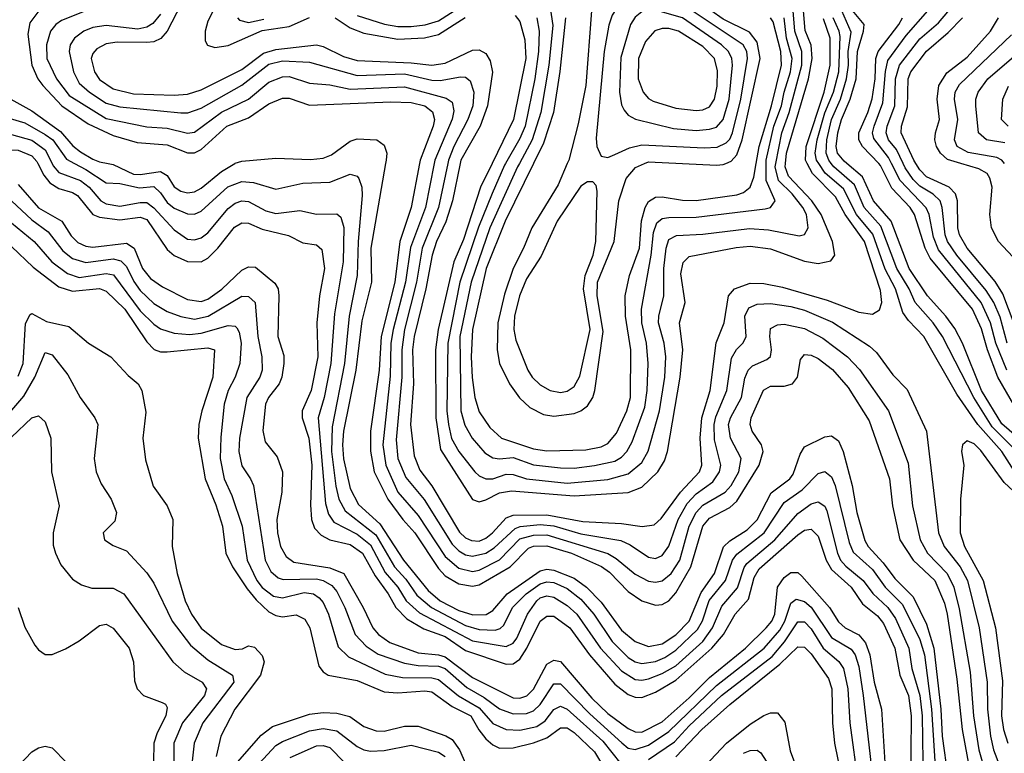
# Model space of a CAD drawing. Header units: inches. Extents: x 990535 to 1117859, y 769386 to 892122.
# Tile 485 of 656: x 1062475 to 1065379, y 818260 to 820424. Entities that reach past the tile are written whole.
import ezdxf

# ---------------------------------------------------------------- set-up
doc = ezdxf.new("R2010")
doc.units = ezdxf.units.IN
doc.header["$MEASUREMENT"] = 0
doc.layers.add('B0861', color=7, linetype='Continuous')
doc.layers.add('B0862', color=7, linetype='Continuous')

msp = doc.modelspace()

# ---------------------------------------------------------------- linework, layer by layer
at = {"layer": 'B0861', "color": 5}
for points, elevation in [([(1062528.4, 820000), (1062545.4, 819965.4), (1062563.2, 819943.2), (1062590, 819925.8), (1062630, 819914.5), (1062645.1, 819905.1), (1062690, 819849.2), (1062710, 819841.4), (1062770, 819834.2), (1062830, 819842), (1062850, 819835.2), (1062910, 819745.9), (1062930, 819728.4), (1062970, 819710.4), (1063009.7, 819710.3), (1063030, 819720.6), (1063059.6, 819750), (1063108, 819812), (1063130, 819824.8), (1063150, 819824.1), (1063190, 819806.3), (1063267.5, 819787.5), (1063310, 819765.8), (1063350, 819759.8), (1063366, 819746), (1063374.3, 819690), (1063359.4, 819610), (1063350.8, 819530), (1063353.8, 819430), (1063334.7, 819330), (1063308.1, 819270), (1063308.4, 819250), (1063327.4, 819190), (1063336.1, 819110), (1063332.5, 818992.5), (1063335.7, 818950), (1063344.5, 818924.5), (1063363.6, 818903.6), (1063389.9, 818889.9), (1063450, 818875.5), (1063486.3, 818850), (1063523.3, 818783.3), (1063561.7, 818730), (1063583.9, 818690), (1063616.9, 818656.9), (1063666.8, 818626.8), (1063730, 818604.2), (1063790, 818563), (1063910, 818523.2), (1063930, 818524.3), (1063950, 818538.1), (1063971.2, 818570), (1064010, 818649.6), (1064030, 818664.8), (1064050, 818664.7), (1064097.6, 818630), (1064155.6, 818550), (1064230, 818463.5), (1064270, 818432.9), (1064290, 818425.7), (1064310, 818425), (1064350, 818439.8), (1064410, 818475.4), (1064516.3, 818570), (1064551.1, 818610), (1064585.7, 818670), (1064625, 818715), (1064641.8, 818778.2), (1064656.1, 818803.9), (1064770, 818904.6), (1064790, 818918), (1064810, 818921.1), (1064830, 818900.8), (1064853.8, 818830), (1064870, 818801.8), (1064927.3, 818750), (1064961.3, 818701.3), (1065005.5, 818665.5), (1065023.2, 818643.2), (1065056.4, 818570), (1065071.5, 818490), (1065096.7, 818430), (1065104.1, 818370), (1065102.6, 818150)], 3020), ([(1062570, 820000), (1062573.3, 819993.3), (1062590, 819973.3), (1062653.9, 819950), (1062679.5, 819930), (1062714.2, 819890), (1062730, 819881.4), (1062770, 819874.3), (1062830, 819885.1), (1062850, 819884.5), (1062870, 819869.2), (1062930, 819804.5), (1062970, 819777.1), (1062990, 819774.6), (1063010, 819780.3), (1063030, 819795.5), (1063090, 819867.3), (1063110, 819882.8), (1063130, 819890.1), (1063150, 819887.9), (1063200.5, 819860.5), (1063230, 819852.7), (1063301.3, 819861.3), (1063350, 819850.1), (1063410, 819851.9), (1063421.7, 819841.7), (1063430.8, 819810.8), (1063429.2, 819710), (1063403.8, 819556.2), (1063392.5, 819410), (1063372.5, 819310), (1063355.1, 819250), (1063376.6, 818996.6), (1063385.2, 818965.2), (1063401.5, 818941.5), (1063470, 818906.4), (1063510, 818875), (1063552.9, 818792.9), (1063590.1, 818750.1), (1063614.9, 818710), (1063654.4, 818674.4), (1063810, 818591.6), (1063910, 818575.1), (1063930, 818584.8), (1063940.8, 818599.2), (1063972.5, 818670), (1064000.2, 818710), (1064010, 818718.6), (1064030, 818724.3), (1064050, 818720.8), (1064090, 818696.2), (1064118.2, 818670), (1064188.3, 818570), (1064250, 818503.2), (1064290, 818477.8), (1064310, 818475.5), (1064330, 818479.5), (1064370, 818495.6), (1064410, 818518.4), (1064489.5, 818590), (1064518.7, 818630), (1064545.7, 818694.3), (1064592.4, 818747.6), (1064611.6, 818808.4), (1064620.2, 818819.8), (1064702.1, 818890), (1064770, 818967.8), (1064810, 818995.7), (1064830, 819001.8), (1064849.5, 818989.5), (1064855.7, 818975.7), (1064887, 818850), (1064896.5, 818830), (1064911.8, 818811.8), (1064963.4, 818770), (1064991.1, 818731.1), (1065035.4, 818690), (1065057.9, 818657.9), (1065097.5, 818570), (1065106.9, 818510), (1065130.5, 818430), (1065136.9, 818370), (1065140, 818170)], 3040), ([(1062636.4, 820000), (1062670, 819982.2), (1062730, 819943), (1062770, 819941.2), (1062828, 819928), (1062870, 819931.9), (1062890, 819913.1), (1062910, 819884.8), (1062930, 819868.3), (1062970, 819851), (1062990, 819850.7), (1063010, 819859), (1063089.1, 819930.9), (1063130, 819946.9), (1063164.1, 819944.1), (1063230, 819923.9), (1063310, 819941.7), (1063390, 819944.7), (1063450, 819968.3), (1063470, 819962.7), (1063475.5, 819955.5), (1063484.4, 819930), (1063485.2, 819905.2), (1063473.3, 819770), (1063470.5, 819669.5), (1063446.3, 819550), (1063432.5, 819410), (1063396.8, 819223.2), (1063394.2, 819150), (1063407.7, 819047.7), (1063416.6, 819010), (1063435.1, 818975.1), (1063524.9, 818904.9), (1063580.3, 818810), (1063613.6, 818773.6), (1063646.6, 818726.6), (1063689.8, 818689.8), (1063790, 818636.8), (1063830, 818625.1), (1063876.9, 818623.1), (1063892.3, 818627.7), (1063902.5, 818637.5), (1063928.4, 818690), (1063969.1, 818730), (1064010, 818759.5), (1064030, 818765.4), (1064050, 818763.9), (1064090, 818746.6), (1064130, 818714.6), (1064168.8, 818670), (1064222.6, 818590), (1064270, 818542.6), (1064290, 818530.1), (1064310, 818524.6), (1064350, 818530.3), (1064377.7, 818542.3), (1064410, 818563.8), (1064474.4, 818625.6), (1064488.8, 818651.2), (1064509, 818711), (1064556.9, 818770), (1064577.1, 818830), (1064590, 818847.8), (1064670.5, 818910), (1064730, 819000.3), (1064782.7, 819037.3), (1064830, 819085.2), (1064850, 819091.1), (1064870, 819075.6), (1064880.4, 819050), (1064922, 818882), (1064933.4, 818853.4), (1064990, 818801.7), (1065028.3, 818750), (1065078.6, 818698.6), (1065130, 818595.7), (1065143.6, 818550), (1065164.9, 818390), (1065177.1, 818190)], 3060), ([(1062735.7, 820000), (1062750, 819997.5), (1062810, 819968.1), (1062830, 819967.2), (1062890, 819976.8), (1062910, 819964.6), (1062930.8, 819930.8), (1062950, 819918.1), (1062970, 819913), (1062990, 819915.9), (1063010, 819927.1), (1063070, 819976.8), (1063109.1, 820000)], 3080), ([(1063554, 820000), (1063510.8, 819750), (1063512.5, 819650), (1063484, 819536), (1063466.6, 819390), (1063430.2, 819210), (1063427, 819170), (1063430, 819129.1), (1063450, 819040.8), (1063474.1, 818994.1), (1063537, 818937), (1063607.3, 818830), (1063679.8, 818739.8), (1063715.3, 818710), (1063770, 818680.8), (1063811.1, 818668.9), (1063850.9, 818669.1), (1063870, 818680.9), (1063912.6, 818730), (1064010, 818798.2), (1064030, 818803.1), (1064050, 818800.6), (1064110, 818776.8), (1064147.1, 818750), (1064190, 818705.5), (1064250, 818623.1), (1064290, 818589.8), (1064330, 818575.3), (1064370, 818583.2), (1064410, 818609.1), (1064449.7, 818650), (1064485.4, 818734.6), (1064524.2, 818790), (1064551, 818869), (1064570, 818886.4), (1064621, 818919), (1064650, 818948.4), (1064691.4, 819028.6), (1064746.4, 819070), (1064756.9, 819083.1), (1064777.4, 819142.6), (1064790, 819164.4), (1064850, 819193.6), (1064870, 819196.6), (1064890, 819181.9), (1064903.8, 819150), (1064930.6, 819050), (1064944.3, 818970), (1064967.7, 818887.7), (1064977.4, 818870), (1065022.3, 818822.3), (1065055.9, 818775.9), (1065110, 818721.3), (1065150, 818640.6), (1065171, 818570), (1065192.1, 818390), (1065196.1, 818310), (1065212.9, 818190)], 3080), ([(1063654.4, 820000), (1063629.6, 819870), (1063596.2, 819770), (1063581.5, 819650), (1063541, 819490), (1063535.1, 819390), (1063509.8, 819209.8), (1063509.2, 819150.8), (1063520.3, 819090), (1063560.5, 819010), (1063604.7, 818950), (1063640.8, 818910), (1063710, 818805.3), (1063730, 818783.5), (1063770, 818759.7), (1063810, 818752.8), (1063830, 818756.6), (1063921.2, 818810), (1063975.2, 818864.8), (1063990, 818870.9), (1064030, 818871.5), (1064102.1, 818850), (1064191.3, 818811.3), (1064214.2, 818794.2), (1064270, 818737.7), (1064310, 818709.4), (1064350, 818697.4), (1064370, 818699), (1064390, 818709.7), (1064410, 818733.3), (1064454.4, 818810), (1064490, 818930.4), (1064510, 818953.7), (1064570, 818984.9), (1064590, 819003.8), (1064656.3, 819110), (1064668.4, 819150), (1064663.4, 819170), (1064635.8, 819210), (1064629.2, 819230), (1064632.1, 819250), (1064668.7, 819331.3), (1064690, 819342.7), (1064730, 819342.9), (1064754, 819350), (1064768.9, 819370), (1064778.5, 819421.5), (1064790, 819436.6), (1064810, 819434.9), (1064830, 819424.2), (1064872.1, 819392.1), (1064918.8, 819338.8), (1064981, 819241), (1065040.7, 819070), (1065049.5, 818990), (1065071.5, 818890), (1065110.9, 818830), (1065174.1, 818770), (1065202.4, 818702.4), (1065210.9, 818670), (1065239, 818479), (1065254.9, 818330), (1065284.1, 818170)], 3120), ([(1063697.6, 820000), (1063671.8, 819870), (1063627.8, 819752.2), (1063613.2, 819650), (1063576, 819510), (1063570, 819470), (1063567.2, 819372.8), (1063545.7, 819170), (1063554.4, 819110), (1063589.8, 819030), (1063650, 818961.1), (1063730, 818840.1), (1063770, 818805.7), (1063810, 818796), (1063830, 818799.8), (1063890, 818830.8), (1063950, 818892.6), (1063990, 818903.7), (1064030, 818904.2), (1064209.2, 818849.2), (1064234.6, 818834.6), (1064290, 818788.1), (1064330, 818767.4), (1064350, 818764.7), (1064370, 818769.1), (1064396.5, 818790), (1064422.5, 818830), (1064449.4, 818930), (1064470, 818970.1), (1064490, 818991.6), (1064555.5, 819030), (1064573.5, 819050), (1064595.8, 819090), (1064602.6, 819130), (1064571.5, 819190), (1064566, 819230), (1064571.3, 819250), (1064604, 819310), (1064613.5, 819366.5), (1064623.3, 819390), (1064636.8, 819403.2), (1064678.3, 819421.7), (1064689.1, 819430.9), (1064692.8, 819450), (1064687.2, 819490), (1064690, 819512.9), (1064710, 819524), (1064730, 819525.7), (1064790, 819513.2), (1064844.4, 819484.4), (1064916.6, 819430), (1064952.1, 819392.1), (1065037.8, 819270), (1065095.5, 819115.5), (1065108, 818990), (1065131.3, 818890), (1065152.3, 818850), (1065210.6, 818790.6), (1065230.5, 818750), (1065246.5, 818686.5), (1065279, 818499), (1065288.8, 818370), (1065304.1, 818270), (1065332.2, 818170)], 3140), ([(1063737.5, 820000), (1063709.7, 819870), (1063661.9, 819750), (1063645.1, 819650), (1063609.4, 819510), (1063601.7, 819450), (1063602.2, 819370), (1063584.9, 819184.9), (1063590, 819130), (1063613.7, 819073.7), (1063668.3, 819008.3), (1063750, 818876.7), (1063770, 818857.5), (1063790, 818845.9), (1063810, 818841.8), (1063850, 818850.5), (1063874.4, 818865.6), (1063936.6, 818923.4), (1063951.2, 818928.8), (1064010, 818934.8), (1064050, 818930.9), (1064130, 818907.8), (1064247.6, 818887.6), (1064275.1, 818875.1), (1064330, 818838.6), (1064350, 818835), (1064370, 818843.7), (1064389.2, 818870.8), (1064417.5, 818950), (1064443.6, 818996.4), (1064470, 819025.3), (1064519.3, 819060.7), (1064539.4, 819090), (1064542.8, 819110), (1064524.7, 819184.7), (1064523.4, 819230), (1064527.9, 819252.1), (1064560.5, 819330), (1064574.8, 819425.2), (1064588.8, 819451.2), (1064609.3, 819470.7), (1064618.2, 819490), (1064613.6, 819550), (1064625.5, 819574.5), (1064650, 819585.4), (1064690, 819586.7), (1064750, 819578.4), (1064790, 819567.7), (1064872, 819532), (1064981.5, 819461.5), (1065001.9, 819441.9), (1065050, 819376.6), (1065092.8, 819332.8), (1065149.6, 819210), (1065185.3, 818910), (1065201.7, 818870), (1065249.2, 818810), (1065270.3, 818770), (1065305.5, 818630), (1065329.1, 818470), (1065329.6, 818390), (1065338.2, 818310), (1065347.1, 818270), (1065378.3, 818190)], 3160), ([(1063774, 820000), (1063751.3, 819890), (1063732.2, 819827.8), (1063704.4, 819770), (1063691.5, 819730), (1063672.6, 819630), (1063637.9, 819490), (1063633.8, 819450), (1063636.8, 819350), (1063627.3, 819230), (1063638, 819138), (1063655.2, 819095.2), (1063690, 819048.6), (1063772.4, 818912.4), (1063790, 818896), (1063807.6, 818887.6), (1063830, 818886.1), (1063850, 818894.3), (1063869, 818910), (1063910, 818954.3), (1063930, 818962.1), (1064030, 818963.4), (1064136.3, 818943.7), (1064250, 818937.7), (1064311, 818929), (1064345.9, 818934.1), (1064367.5, 818952.5), (1064423.7, 819030), (1064480.1, 819090), (1064486.9, 819110), (1064482.5, 819190), (1064487.3, 819250), (1064511.5, 819330), (1064529.5, 819470.5), (1064553.3, 819530), (1064565.4, 819610), (1064583.7, 819630), (1064630, 819647.1), (1064670, 819646.3), (1064725, 819635), (1064856.9, 819596.9), (1064950, 819561.2), (1064990, 819555.8), (1065011.6, 819568.4), (1065017.9, 819590), (1065014.5, 819625.5), (1064966.8, 819770), (1064909.7, 819849.7), (1064881.4, 819901.4), (1064813.8, 819970), (1064797.8, 820000)], 3180), ([(1063868.4, 820000), (1063834.4, 819930), (1063783.8, 819776.2), (1063755.1, 819710), (1063709.5, 819510), (1063701.3, 819450), (1063702.3, 819250), (1063715.9, 819155.9), (1063810, 819008.8), (1063830, 819001.9), (1063850, 819007.9), (1063890, 819027.9), (1063925.7, 819034.3), (1064110, 819019.6), (1064270, 819029.1), (1064310, 819045.3), (1064356.8, 819090), (1064377.2, 819122.8), (1064385.7, 819150), (1064423, 819370), (1064431.4, 819450), (1064421.2, 819530), (1064438.3, 819590), (1064425.1, 819674.9), (1064431.9, 819708.1), (1064450, 819725.7), (1064587.8, 819752.2), (1064630, 819756), (1064690, 819748.5), (1064790, 819712.1), (1064830, 819704.7), (1064867.4, 819712.6), (1064879.2, 819730), (1064872.9, 819770), (1064838.9, 819850), (1064811.5, 819890), (1064743, 819963), (1064733.2, 819990), (1064734.2, 820000)], 3220), ([(1063907.5, 820000), (1063904.7, 819995.3), (1063868.4, 819911.6), (1063828, 819812), (1063773.5, 819650), (1063737.8, 819470), (1063735.2, 819270), (1063739.4, 819230), (1063748.3, 819188.3), (1063770, 819150.5), (1063817.8, 819090), (1063830, 819078.5), (1063849.8, 819069.8), (1063870, 819069.5), (1063910, 819083.3), (1063930, 819082.6), (1063970, 819069.8), (1064090, 819057.3), (1064210, 819067.8), (1064270, 819084.3), (1064310, 819118.1), (1064329.1, 819150.9), (1064362, 819270), (1064377.7, 819370), (1064380.7, 819430), (1064375.8, 819470), (1064359.4, 819530), (1064360.1, 819550), (1064375.2, 819610), (1064375.3, 819690), (1064382.2, 819750), (1064390, 819775.5), (1064412.4, 819787.6), (1064490, 819791.9), (1064627.9, 819807.9), (1064683.8, 819803.8), (1064773.7, 819786.3), (1064790, 819790.2), (1064800.4, 819810), (1064795.3, 819850), (1064784.9, 819870), (1064753.8, 819910), (1064713.1, 819950), (1064703.3, 819990), (1064705.3, 820000)], 3240), ([(1063948.7, 820000), (1063943.2, 819990), (1063861.4, 819810), (1063806.7, 819650), (1063773.3, 819490), (1063776.3, 819270), (1063787.6, 819227.6), (1063809, 819190), (1063846.8, 819146.8), (1063870, 819131.9), (1063890, 819129), (1063930, 819132.9), (1063990, 819111), (1064070, 819101.9), (1064110, 819101.2), (1064170, 819108.9), (1064230, 819121.7), (1064250, 819133.3), (1064266.1, 819150), (1064281.5, 819178.5), (1064318.7, 819281.3), (1064326, 819330), (1064328.9, 819410), (1064323.3, 819470), (1064309.9, 819530.1), (1064309.4, 819570), (1064338, 819730), (1064344, 819796), (1064354.6, 819825.4), (1064370, 819837.4), (1064390, 819841.1), (1064470, 819841.8), (1064673.4, 819866.6), (1064689.4, 819870.6), (1064703.2, 819890), (1064676.9, 819950), (1064676.9, 820000)], 3260), ([(1063990.1, 820000), (1063907, 819830), (1063851.1, 819690), (1063810.4, 819510), (1063806.2, 819430), (1063809, 819369), (1063817.2, 819310), (1063830, 819267), (1063861.3, 819221.3), (1063895.6, 819190), (1063990, 819157.7), (1064030, 819152.4), (1064145.2, 819154.8), (1064190, 819163.6), (1064210, 819174.3), (1064235.7, 819204.3), (1064265.5, 819270), (1064276.7, 819310), (1064277.9, 819450), (1064262, 819550), (1064261.2, 819610), (1064273.7, 819670), (1064302.7, 819750), (1064309, 819831), (1064320.2, 819870), (1064330, 819887.5), (1064350, 819900.9), (1064370, 819902), (1064430, 819891.4), (1064470, 819891.3), (1064590, 819907.3), (1064610, 819914.4), (1064630, 819930), (1064640.4, 819959.6), (1064647.5, 820000)], 3280), ([(1064090.2, 820000), (1064063.1, 819936.9), (1063985.2, 819810), (1063961.3, 819750), (1063930.3, 819690), (1063905.3, 819614.7), (1063884.9, 819530), (1063883.4, 819450), (1063890, 819410.2), (1063919.6, 819350), (1063949, 819309), (1063979.9, 819279.9), (1064019.6, 819259.6), (1064050, 819254.7), (1064110, 819262.4), (1064130, 819270), (1064150, 819285.5), (1064165.1, 819310), (1064171.3, 819330), (1064195.5, 819504.5), (1064177.8, 819610), (1064179.1, 819650), (1064228.6, 819770), (1064242.1, 819890), (1064263.8, 819956.2), (1064291.5, 819988.5), (1064317.9, 820000)], 3320), ([(1064430.1, 820000), (1064530, 819994.7), (1064550, 819996.8), (1064557.4, 820000)], 3320), ([(1065410.4, 819090), (1065371.8, 819150), (1065300.9, 819230), (1065239.7, 819319.7), (1065141.7, 819490), (1065096.4, 819536.4), (1065080.3, 819560.3), (1065058.1, 819630), (1065028, 819688), (1064991.6, 819791.6), (1064943.1, 819850), (1064905.2, 819925.2), (1064851.3, 819971.3), (1064832.2, 820000)], 3160), ([(1065413.4, 819153.4), (1065343.1, 819223.1), (1065289.4, 819309.4), (1065197, 819490), (1065169.5, 819529.5), (1065116.8, 819590), (1065098.3, 819630), (1065062, 819690), (1065015, 819815), (1064966, 819870), (1064937.2, 819937.2), (1064876.2, 819990), (1064868.7, 820000)], 3140), ([(1065443.8, 819170), (1065371.7, 819231.7), (1065312.4, 819330), (1065255.6, 819470), (1065233.2, 819513.2), (1065206.9, 819550), (1065152.7, 819610), (1065099.1, 819690), (1065045.3, 819830), (1064993.6, 819890), (1064960.5, 819960.5), (1064914.6, 820000)], 3120), ([(1065422.2, 819262.2), (1065360.1, 819370), (1065329.7, 819450), (1065311.8, 819511.8), (1065285.2, 819570), (1065160.5, 819720.5), (1065145.8, 819750), (1065114.7, 819850), (1065101.4, 819870), (1065047.3, 819927.3), (1065014.4, 819994.4), (1065009.1, 820000)], 3080), ([(1065386.4, 819390), (1065354.3, 819470), (1065338.7, 819530), (1065310.7, 819590), (1065185.4, 819745.4), (1065170, 819782.6), (1065157.5, 819850), (1065149.2, 819869.2), (1065072, 819950), (1065046.4, 820000)], 3060), ([(1065387.9, 819470), (1065367, 819547), (1065348.4, 819590), (1065325.7, 819625.7), (1065239.3, 819730), (1065211.7, 819770), (1065204.6, 819790), (1065196.4, 819870), (1065189.6, 819889.6), (1065169.1, 819909.1), (1065130, 819933.1), (1065110, 819953.1), (1065087.3, 819987.3), (1065081.1, 820000)], 3040), ([(1065475.3, 819350), (1065375.4, 819615.4), (1065351.9, 819651.9), (1065270.2, 819750), (1065247.4, 819790), (1065242.3, 819810), (1065240.8, 819890), (1065235.7, 819910), (1065216.2, 819930), (1065150, 819960.4), (1065130, 819981), (1065118.7, 820000)], 3020), ([(1065417.9, 819710), (1065361.8, 819770), (1065341.6, 819810), (1065336.9, 819850), (1065343.1, 819930), (1065336.6, 819956.6), (1065328.3, 819970), (1065304.5, 819984.5), (1065251, 820000)], 2980), ([(1062470, 819938.4), (1062530, 819869.1), (1062598.5, 819830), (1062626.4, 819786.4), (1062646.5, 819766.5), (1062670, 819756.2), (1062690, 819753.6), (1062790, 819765), (1062812.1, 819750), (1062837.2, 819690), (1062860.4, 819660.4), (1062896.2, 819636.2), (1062970, 819598.8), (1063010, 819592.8), (1063030, 819599.3), (1063070.9, 819629.1), (1063130, 819685.7), (1063150, 819695.5), (1063170, 819693.7), (1063227.1, 819647.1), (1063237.5, 819630), (1063239.6, 819610), (1063236.6, 819490), (1063253.4, 819433.4), (1063254.3, 819410), (1063248.1, 819370), (1063239.9, 819350), (1063208.8, 819310), (1063199.9, 819290), (1063192, 819212), (1063198.8, 819178.8), (1063234.4, 819134.4), (1063250.1, 819090), (1063248.1, 819030), (1063233.7, 818950), (1063235.1, 818910), (1063244.1, 818870), (1063260.6, 818840.6), (1063283.5, 818823.5), (1063390, 818806.7), (1063430.5, 818790.5), (1063488.1, 818690), (1063516.5, 818630), (1063533.4, 818610), (1063566.7, 818586.7), (1063650, 818556.5), (1063710, 818550.6), (1063730, 818544.2), (1063810, 818483.5), (1063930, 818423.3), (1063950, 818422.1), (1063970.8, 818429.2), (1063990.8, 818449.2), (1064030, 818522.4), (1064050, 818534.4), (1064070, 818530.4), (1064162.9, 818422.9), (1064210, 818377.2), (1064270, 818332.6), (1064290, 818323), (1064310, 818322.5), (1064370, 818353.1), (1064450, 818423.7), (1064510, 818484), (1064616.1, 818570), (1064677.2, 818630), (1064693.6, 818650), (1064702.8, 818670), (1064710, 818750), (1064730, 818778.8), (1064750, 818793.1), (1064770, 818792.9), (1064782.2, 818782.2), (1064863.9, 818690), (1064890, 818647.5), (1064909.9, 818629.9), (1064950, 818609.2), (1064970, 818585.6), (1064982.8, 818550), (1064995.6, 818470), (1065016.7, 818390), (1065030.6, 818170)], 2980), ([(1062450, 819889.7), (1062510, 819833.8), (1062558.4, 819798.4), (1062602.4, 819742.4), (1062630, 819720.1), (1062670, 819708.2), (1062750, 819718.3), (1062773.2, 819713.2), (1062790, 819696), (1062811.6, 819651.6), (1062830, 819625.1), (1062870, 819586.9), (1062910, 819563.1), (1062950, 819548.2), (1062990, 819540.3), (1063030.4, 819549.6), (1063130, 819608.4), (1063150, 819607.9), (1063168.9, 819590), (1063176.9, 819490), (1063189.4, 819430), (1063190.1, 819390), (1063183.2, 819370), (1063144.5, 819310), (1063122.9, 819190), (1063120.9, 819150), (1063130, 819107.6), (1063155.8, 819070), (1063163.9, 819050), (1063198.8, 818830), (1063215.8, 818795.8), (1063237.3, 818777.3), (1063252.2, 818772.2), (1063350, 818774.6), (1063370, 818769.6), (1063395.4, 818755.4), (1063410, 818736.9), (1063433.6, 818690), (1063464.4, 818610), (1063496.4, 818576.4), (1063532.5, 818552.5), (1063610, 818525.8), (1063650, 818519.2), (1063710, 818517.1), (1063730, 818510.2), (1063794, 818454), (1063844.8, 818424.8), (1063890, 818390.8), (1063930, 818376.2), (1063970, 818377.1), (1063990, 818385.5), (1064010, 818404.3), (1064050, 818464.8), (1064070, 818465.3), (1064156.4, 818376.4), (1064251, 818291), (1064270, 818275.1), (1064290, 818270.8), (1064330, 818284), (1064390, 818324.3), (1064530, 818460), (1064671, 818570), (1064717.1, 818622.9), (1064732.1, 818650), (1064750, 818703.2), (1064765.2, 818714.8), (1064790, 818707.8), (1064810, 818690.8), (1064870, 818601.6), (1064927.1, 818567.1), (1064939.7, 818550), (1064950, 818515.8), (1064963, 818430), (1064990.4, 818190)], 2960), ([(1062450, 819824.6), (1062517.1, 819770), (1062569.7, 819710), (1062615.3, 819675.3), (1062650, 819664), (1062730, 819675.5), (1062751.4, 819671.4), (1062830, 819564.9), (1062870, 819525.5), (1062890, 819512), (1062930, 819499.6), (1062975.7, 819495.7), (1063010, 819499.5), (1063090, 819522.3), (1063110, 819519.9), (1063115.3, 819515.3), (1063122.2, 819502.2), (1063127.9, 819470), (1063123.6, 819410), (1063110.7, 819370), (1063089.8, 819330), (1063078, 819290), (1063067.7, 819192.3), (1063066.4, 819130), (1063077.5, 819070), (1063100.3, 819020.3), (1063130.6, 818930), (1063145.9, 818830), (1063174.3, 818770), (1063190, 818749.3), (1063223.5, 818723.5), (1063250, 818718.2), (1063314.1, 818734.1), (1063340.9, 818730), (1063358.2, 818718.2), (1063370, 818704.4), (1063386.1, 818670), (1063413.8, 818573.8), (1063444.4, 818544.4), (1063553, 818493), (1063604, 818484), (1063690, 818482.5), (1063710, 818478), (1063769.1, 818429.1), (1063830, 818394.4), (1063870, 818348.2), (1063910, 818329.8), (1063950, 818327.9), (1064000.6, 818339.4), (1064024.5, 818355.5), (1064050, 818389.3), (1064070, 818398.8), (1064090, 818390.3), (1064195.4, 818295.4), (1064248.4, 818228.4)], 2940), ([(1062450, 819755.5), (1062514, 819694), (1062590, 819636), (1062630, 819623.4), (1062710, 819631), (1062730, 819622.9), (1062784.8, 819570), (1062850, 819474.1), (1062871.7, 819451.7), (1062890, 819444.7), (1062910, 819444.1), (1063030, 819456.6), (1063049.2, 819450), (1063044.7, 819370), (1063011.7, 819270), (1063003.3, 819230), (1063001.3, 819190), (1063022.2, 819070), (1063053.3, 818993.3), (1063072.8, 818930), (1063083.2, 818850), (1063102.4, 818810), (1063145.5, 818745.5), (1063172.4, 818712.4), (1063210, 818677.2), (1063230, 818666.1), (1063250, 818662.3), (1063290, 818668), (1063315.4, 818655.4), (1063330.8, 818630), (1063357.3, 818517.3), (1063370, 818500.1), (1063385, 818490), (1063470, 818475.1), (1063550, 818441), (1063590, 818438.2), (1063670, 818444.2), (1063690, 818440.9), (1063750, 818397.8), (1063805.1, 818370), (1063828.7, 818328.7), (1063850, 818302.6), (1063870, 818284.6), (1063890, 818274.9), (1063930, 818275.7), (1063990, 818290.3), (1064030, 818305.7), (1064070, 818335.1), (1064090, 818334.6), (1064110, 818321.2), (1064170, 818264.6), (1064220.3, 818180.3)], 2920), ([(1062470, 819372.2), (1062484.5, 819410), (1062491.9, 819528.1), (1062505.1, 819554.9), (1062510, 819557.6), (1062554.2, 819534.2), (1062619.3, 819519.3), (1062677.7, 819470), (1062743.3, 819430), (1062794.5, 819374.5), (1062824.1, 819350), (1062834.6, 819330), (1062846.6, 819266.6), (1062837.7, 819190), (1062845.5, 819125.5), (1062868, 819048), (1062910.1, 818990.1), (1062926.6, 818950), (1062924.1, 818870), (1062938.9, 818790), (1062962.5, 818710), (1062981.2, 818670), (1063010, 818629.2), (1063070, 818580.5), (1063110, 818565.7), (1063131.8, 818568.2), (1063150, 818576.9), (1063167.3, 818572.7), (1063190, 818548.5), (1063195.4, 818530), (1063185.2, 818490), (1063109, 818390), (1063068.4, 818310), (1063054.2, 818250)], 2880), ([(1062390, 819202.1), (1062486.9, 819313.1), (1062519.1, 819370), (1062550, 819442.2), (1062570, 819435.2), (1062616.9, 819376.9), (1062653, 819310), (1062696.8, 819250), (1062705, 819230), (1062694.6, 819130), (1062699.8, 819090), (1062715.2, 819055.2), (1062744.2, 819010), (1062760.2, 818970), (1062755.3, 818944.7), (1062720.9, 818910), (1062724.7, 818890), (1062750, 818872.6), (1062790, 818857.2), (1062850, 818792.6), (1062870, 818762), (1062924.6, 818650), (1062978.7, 818578.7), (1063030, 818535.9), (1063102.4, 818490), (1063105.9, 818470), (1063014.8, 818350), (1062989.7, 818289.7), (1062983.1, 818236.9)], 2860), ([(1062450, 819192.4), (1062510, 819250.1), (1062530, 819255.9), (1062550, 819238), (1062566.4, 819190), (1062568.8, 819090), (1062591.5, 818990), (1062573.3, 818910), (1062573.8, 818873.8), (1062579.8, 818850), (1062596.3, 818816.3), (1062630, 818774), (1062656.5, 818756.5), (1062687.5, 818747.5), (1062750, 818747), (1062781.6, 818730), (1062926.8, 818530), (1062959.9, 818499.9), (1063013, 818470), (1063025.7, 818450), (1063020.2, 818430), (1062954.8, 818350), (1062928.9, 818290), (1062928.9, 818048.9)], 2840), ([(1065420.6, 819020.6), (1065379.3, 819059.3), (1065310, 819153), (1065290, 819172.5), (1065270, 819181.8), (1065256.1, 819170), (1065253, 819150), (1065260.2, 819110), (1065250.1, 819009.9), (1065248.8, 818910), (1065262.1, 818870), (1065317.4, 818770), (1065353.3, 818630), (1065373.5, 818473.5), (1065370.9, 818370), (1065376.6, 818330), (1065389.7, 818289.7)], 3180), ([(1062470.1, 818690), (1062490, 818632.4), (1062519.1, 818579.1), (1062530, 818565.3), (1062550, 818551.7), (1062570, 818551.3), (1062610, 818568.1), (1062650, 818592), (1062710, 818637), (1062730, 818640.4), (1062750, 818629.5), (1062797.8, 818570), (1062810.1, 818530), (1062813.4, 818473.4), (1062821.6, 818450), (1062840.3, 818430), (1062894.9, 818410), (1062904.8, 818404.8), (1062910, 818394.9), (1062905.6, 818370), (1062880.1, 818319.9), (1062870.6, 818290), (1062866.6, 818070)], 2820), ([(1064330, 818241.2), (1064406.2, 818293.8), (1064450, 818341.1), (1064545.5, 818430), (1064694.4, 818545.6), (1064731.1, 818588.9), (1064770, 818647.3), (1064790, 818648), (1064810, 818626.9), (1064844.9, 818570), (1064891.1, 818531.1), (1064905.1, 818510), (1064918, 818450), (1064923.5, 818350), (1064948.4, 818168.4)], 2940), ([(1064410.2, 818249.8), (1064486.9, 818330), (1064570, 818403.8), (1064717.4, 818522.6), (1064770, 818574.4), (1064790, 818573), (1064810, 818553.3), (1064860.3, 818480.3), (1064870.3, 818450), (1064872.4, 818350), (1064878.8, 818290), (1064907.1, 818150)], 2920), ([(1063110, 818226.3), (1063186.9, 818313.1), (1063220.7, 818339.3), (1063330, 818375.6), (1063370, 818380.7), (1063410, 818378.5), (1063448.5, 818368.5), (1063490, 818339.4), (1063525.9, 818325.9), (1063550, 818325.2), (1063610, 818339.9), (1063650, 818339.6), (1063731.7, 818311.7), (1063750, 818300.6), (1063772.3, 818270), (1063789.8, 818230)], 2880), ([(1064496.6, 818223.4), (1064559.6, 818290), (1064630, 818346.1), (1064670, 818371.5), (1064690, 818379.4), (1064710, 818378.9), (1064731.9, 818351.9), (1064747.5, 818267.5), (1064798.4, 818130)], 2880), ([(1063181, 818230), (1063230, 818283), (1063250, 818295.2), (1063330, 818326), (1063370, 818333.4), (1063410, 818325.9), (1063470, 818279.5), (1063490.3, 818270.3), (1063510, 818266.4), (1063550, 818267.7), (1063630, 818284.3), (1063710, 818262.9), (1063730, 818250.8)], 2860), ([(1062450, 818201.1), (1062510, 818263.9), (1062530, 818275.9), (1062550, 818280.7), (1062570, 818276.5), (1062613, 818233)], 2780), ([(1063272.8, 818247.2), (1063350, 818281.9), (1063370, 818283.3), (1063390, 818277.5), (1063432.9, 818232.9)], 2840), ([(1064610, 818259.9), (1064630, 818267.8), (1064650, 818269.4), (1064661.3, 818261.3), (1064676.9, 818236.9)], 2860)]:
    msp.add_lwpolyline(points, dxfattribs=dict(at, elevation=elevation))
at = {"layer": 'B0861', "color": 5, "elevation": 3340}
msp.add_lwpolyline([(1064150, 819946), (1064130, 819932.7), (1064060.7, 819830), (1064013.2, 819726.8), (1063970, 819659.9), (1063949.1, 819610), (1063934.6, 819550), (1063932.1, 819510), (1063938.4, 819478.4), (1063974, 819390), (1063986.6, 819370), (1064010, 819347.2), (1064039.1, 819330), (1064070, 819324), (1064090, 819328), (1064110, 819342.2), (1064127.3, 819372.7), (1064157.4, 819510), (1064138, 819630), (1064143.3, 819670), (1064166.1, 819730), (1064174.7, 819770), (1064177.9, 819917.9), (1064175.5, 819935.5), (1064165.7, 819945.7)], close=True, dxfattribs=at)
at = {"layer": 'B0862', "color": 5}
for points, elevation in [([(1064557.4, 820000), (1064573.2, 820006.8), (1064590, 820025.6), (1064605.9, 820070), (1064659.5, 820310), (1064650, 820357.9), (1064627.7, 820387.7), (1064550, 820425.5), (1064476.7, 820476.7), (1064340.5, 820540.5), (1064270, 820597), (1064250, 820609.9), (1064230, 820615.4), (1064210, 820613.9), (1064190, 820605.9), (1064174.6, 820590), (1064170, 820575.1), (1064170, 820534.8), (1064175.9, 820510), (1064161.8, 820450), (1064144.5, 820230), (1064122.6, 820117.4), (1064094.4, 820010), (1064090.2, 820000)], 3320), ([(1062951.2, 820470), (1062910, 820390.4), (1062891, 820369), (1062870, 820359.1), (1062850, 820356.6), (1062762, 820358), (1062730, 820353.3), (1062701.9, 820338.1), (1062690, 820324.2), (1062685.7, 820310), (1062694.9, 820270), (1062710, 820248), (1062750, 820220.2), (1062810, 820205.9), (1062930, 820201.3), (1062970, 820204.5), (1063010, 820216.9), (1063130, 820277.1), (1063194.3, 820325.7), (1063230, 820336.8), (1063350, 820349.8), (1063370, 820345), (1063430, 820315.4), (1063470, 820304.1), (1063630, 820297.4), (1063690, 820290.3), (1063730, 820295.6), (1063810, 820334.5), (1063830, 820334.9), (1063850, 820324.3), (1063862.7, 820302.7), (1063869.1, 820269.1), (1063854.9, 820170), (1063832.6, 820110), (1063776.1, 820010), (1063774, 820000)], 3180), ([(1063055.5, 820470), (1063030, 820420.3), (1063021.7, 820390), (1063022.2, 820362.2), (1063028.7, 820348.7), (1063050, 820341.8), (1063090, 820347.7), (1063190, 820392.7), (1063270, 820404.1), (1063330, 820430.5)], 3220), ([(1063470, 820436.6), (1063550.7, 820410.7), (1063590, 820404.2), (1063630, 820404), (1063670.9, 820409.1), (1063710, 820421), (1063770, 820459.3)], 3240), ([(1064039.2, 820459.2), (1064047.5, 820407.5), (1064035.7, 820290), (1064011.7, 820150), (1063986.7, 820070), (1063948.7, 820000)], 3260), ([(1064914.6, 820000), (1064906.7, 820006.7), (1064887.6, 820030), (1064883.7, 820050), (1064888.3, 820090), (1064899.2, 820130), (1064925, 820190), (1064941.9, 820250), (1064946.1, 820330), (1064964, 820390), (1064965.8, 820410), (1064931.8, 820451.8)], 3120), ([(1062531.1, 820450), (1062504.7, 820415.3), (1062498.3, 820381.7), (1062510.1, 820290), (1062527.8, 820250), (1062542.9, 820230), (1062599.3, 820170), (1062676.8, 820116.8), (1062750, 820082.6), (1062821.6, 820061.6), (1062910, 820054.6), (1062970, 820031.2), (1062990, 820031.6), (1063010, 820041.5), (1063085.8, 820110), (1063150, 820134.6), (1063210, 820176), (1063250, 820192.6), (1063270, 820192.3), (1063330, 820172.2), (1063570, 820181.5), (1063630, 820179.7), (1063670.3, 820170.3), (1063692.6, 820152.6), (1063698.5, 820130), (1063694.2, 820110), (1063656.3, 820010), (1063654.4, 820000)], 3120), ([(1062670, 820450.2), (1062598.4, 820421.6), (1062581.6, 820410), (1062565.4, 820390), (1062554.1, 820350), (1062554.9, 820310), (1062582.9, 820250), (1062621, 820201), (1062730, 820132.7), (1062850, 820107.7), (1062910, 820104), (1062970, 820089.2), (1062990, 820092.3), (1063070, 820151.3), (1063150.1, 820189.9), (1063210, 820239.6), (1063250, 820255.9), (1063270, 820256.3), (1063330, 820237.4), (1063390, 820231.7), (1063450, 820219), (1063610, 820226), (1063732.6, 820192.6), (1063750, 820180.9), (1063755.6, 820155.6), (1063750.4, 820130.4), (1063699.6, 820010), (1063697.6, 820000)], 3140), ([(1062890, 820440.5), (1062867.3, 820412.7), (1062850, 820402.2), (1062823.5, 820396.5), (1062730, 820407), (1062690, 820401.3), (1062664.1, 820390), (1062636.1, 820370), (1062623.3, 820350), (1062620.4, 820330), (1062633.2, 820270), (1062650, 820236.6), (1062681, 820210), (1062730, 820178.1), (1062770, 820167.4), (1062950, 820149.2), (1062970.9, 820149.1), (1063010, 820163.4), (1063130, 820231.2), (1063210, 820292.6), (1063250, 820302.6), (1063330, 820299), (1063470, 820259.7), (1063610, 820264.1), (1063690, 820245.5), (1063715.5, 820244.5), (1063775.3, 820255.3), (1063790, 820254.7), (1063803.6, 820243.6), (1063813.9, 820210), (1063811, 820170), (1063796.7, 820130), (1063755.2, 820050), (1063739.7, 820010), (1063737.5, 820000)], 3160), ([(1063117.2, 820430), (1063123, 820423), (1063150, 820416.3), (1063194.5, 820425.5)], 3240), ([(1063405.7, 820430), (1063450, 820400.7), (1063490, 820384.5), (1063590, 820366.6), (1063669.1, 820370.9), (1063710, 820380.1), (1063789.1, 820430.9)], 3220), ([(1063936.8, 820436.8), (1063950, 820418.6), (1063965, 820365), (1063967.3, 820310), (1063931.7, 820130), (1063868.4, 820000)], 3220), ([(1064000.4, 820430), (1064007.4, 820390), (1064005.5, 820330), (1063994.4, 820250), (1063965.7, 820110), (1063950, 820073.9), (1063907.5, 820000)], 3240), ([(1064084.6, 820430), (1064068.3, 820271.7), (1064049.3, 820150), (1064019.6, 820060.4), (1063990.1, 820000)], 3280), ([(1064647.5, 820000), (1064656.3, 820050), (1064692.6, 820170), (1064722.4, 820290), (1064719.7, 820330), (1064697.5, 820417.5), (1064690, 820430.2)], 3280), ([(1064676.9, 820000), (1064676.9, 820010), (1064699.3, 820110), (1064721.9, 820170), (1064729.5, 820210.5), (1064748.9, 820270), (1064753.8, 820310), (1064736.6, 820370), (1064729.4, 820429.4)], 3260), ([(1064705.3, 820000), (1064723, 820090), (1064744.9, 820150), (1064781.6, 820290), (1064782.4, 820330), (1064761, 820390), (1064756.1, 820450)], 3240), ([(1064734.2, 820000), (1064737.1, 820030), (1064801.2, 820250), (1064812.5, 820310), (1064809.3, 820349.3), (1064791.9, 820391.9), (1064786.9, 820450)], 3220), ([(1064797.8, 820000), (1064792.4, 820010), (1064795, 820050), (1064847.7, 820210), (1064865.3, 820290), (1064865.2, 820370), (1064846.4, 820426.4)], 3180), ([(1064832.2, 820000), (1064825.6, 820010), (1064821.4, 820030), (1064827.4, 820070), (1064850.2, 820149.8), (1064875.2, 820210), (1064891.1, 820270), (1064894.9, 820374.9), (1064892.6, 820390), (1064874.5, 820430)], 3160), ([(1064868.7, 820000), (1064861.3, 820010), (1064854, 820030), (1064856.2, 820070), (1064869.6, 820130), (1064895.6, 820190), (1064914, 820250), (1064919.6, 820290), (1064918.4, 820330), (1064927.7, 820387.7), (1064899.7, 820450)], 3140), ([(1065009.1, 820000), (1064960.9, 820050), (1064950, 820069.9), (1064949.8, 820090), (1064976.9, 820150), (1064989.4, 820190.6), (1064998.6, 820250), (1065000.6, 820310), (1065006.7, 820330), (1065067.8, 820410), (1065079, 820430)], 3080), ([(1065046.4, 820000), (1065037.5, 820017.5), (1064994.2, 820074.2), (1064990.6, 820090), (1064995.6, 820110), (1065021.1, 820178.9), (1065028.6, 820271.4), (1065035.9, 820304.1), (1065090, 820377.4), (1065153.9, 820450)], 3060), ([(1065081.1, 820000), (1065061.2, 820041.2), (1065038.1, 820070), (1065030.6, 820090), (1065033.6, 820110), (1065056.3, 820170), (1065058.4, 820250), (1065070, 820289.7), (1065130, 820367.7), (1065184.7, 820415.3), (1065212.5, 820447.5)], 3040), ([(1065118.7, 820000), (1065112.7, 820010), (1065075.1, 820090), (1065075.8, 820110), (1065093.3, 820166.7), (1065095.2, 820250), (1065103.8, 820270), (1065150, 820331.5), (1065213.6, 820386.4), (1065255.6, 820430)], 3020), ([(1065251, 820000), (1065211.5, 820011.5), (1065191.4, 820030), (1065179.2, 820050), (1065174.7, 820070), (1065176.2, 820090), (1065188, 820130), (1065181.5, 820190), (1065185.7, 820230), (1065210, 820267.5), (1065270, 820313.4), (1065338.6, 820390), (1065361.8, 820430)], 2980), ([(1065380.3, 820000), (1065372.4, 820010), (1065357.4, 820017.4), (1065272.4, 820032.4), (1065239.9, 820050), (1065232.3, 820070), (1065242.6, 820130), (1065232.4, 820190), (1065234.2, 820210), (1065247.2, 820232.8), (1065400.9, 820379.1)], 2960), ([(1065380.8, 820060.8), (1065326.3, 820070), (1065302.7, 820090), (1065295.4, 820170), (1065295.5, 820190), (1065302.4, 820210), (1065331.1, 820250), (1065470.7, 820370)], 2940), ([(1065390.6, 820110), (1065371.3, 820130), (1065375.1, 820190), (1065392.1, 820227.9)], 2920), ([(1062448.2, 820190), (1062510, 820155.4), (1062594.7, 820094.7), (1062631.9, 820051.9), (1062654.1, 820034.1), (1062690, 820012.9), (1062710, 820004.5), (1062735.7, 820000)], 3080), ([(1062420.3, 820140.3), (1062490, 820119.7), (1062550, 820085.9), (1062572.4, 820070), (1062612.6, 820012.6), (1062636.4, 820000)], 3060), ([(1062450, 820085.6), (1062510, 820068.5), (1062550, 820040.1), (1062570, 820000)], 3040), ([(1063109.1, 820000), (1063110, 820000.5), (1063130, 820007), (1063230, 820016), (1063332.1, 820012.1), (1063370, 820015.5), (1063394.3, 820025.7), (1063450, 820065.7), (1063470, 820073.2), (1063528.4, 820070), (1063550, 820053.9), (1063557.6, 820030), (1063555.7, 820010), (1063554, 820000)], 3080), ([(1062322.5, 820000), (1062350, 820022.2), (1062390, 820036.7), (1062430, 820041.6), (1062470, 820038.9), (1062510, 820022.7), (1062525.6, 820005.6), (1062528.4, 820000)], 3020), ([(1064317.9, 820000), (1064330, 820005.3), (1064430.1, 820000)], 3320)]:
    msp.add_lwpolyline(points, dxfattribs=dict(at, elevation=elevation))
for points, elevation in [([(1064290, 820516.4), (1064270, 820511.7), (1064222.8, 820437.2), (1064212.2, 820407.8), (1064198.8, 820330), (1064175, 820075), (1064177.3, 820050), (1064190, 820021.3), (1064210, 820018), (1064230, 820026.4), (1064273.6, 820046.4), (1064310, 820055.3), (1064494.1, 820045.9), (1064531.8, 820048.2), (1064559.1, 820060.9), (1064570, 820071.9), (1064577.7, 820090), (1064602.3, 820190), (1064621.9, 820310), (1064619.4, 820330), (1064609, 820350), (1064450, 820456.4), (1064310, 820511.7)], 3340), ([(1064350, 820452.7), (1064310, 820447.3), (1064290, 820431.5), (1064276.9, 820410), (1064247.6, 820312.4), (1064244.1, 820210), (1064250, 820173.4), (1064257.4, 820157.4), (1064270, 820142.5), (1064290.9, 820130.9), (1064403.4, 820103.4), (1064470, 820097.5), (1064510, 820101.2), (1064530, 820107.6), (1064550.4, 820129.6), (1064567.7, 820190), (1064577, 820290), (1064575.2, 820310), (1064565.6, 820330), (1064544.7, 820350), (1064430, 820429.7)], 3360), ([(1064370, 820398.5), (1064348.8, 820391.2), (1064320.5, 820359.5), (1064300.5, 820310), (1064299.4, 820250), (1064314.2, 820210), (1064330, 820192), (1064343.8, 820183.8), (1064410, 820162.9), (1064470, 820156.3), (1064490, 820158.5), (1064510, 820167.2), (1064524.5, 820190), (1064531.9, 820228.1), (1064533.2, 820273.2), (1064524.6, 820310), (1064490, 820344.9), (1064418, 820390), (1064390, 820398.4)], 3380)]:
    msp.add_lwpolyline(points, close=True, dxfattribs=dict(at, elevation=elevation))

doc.saveas('drawing.dxf')
